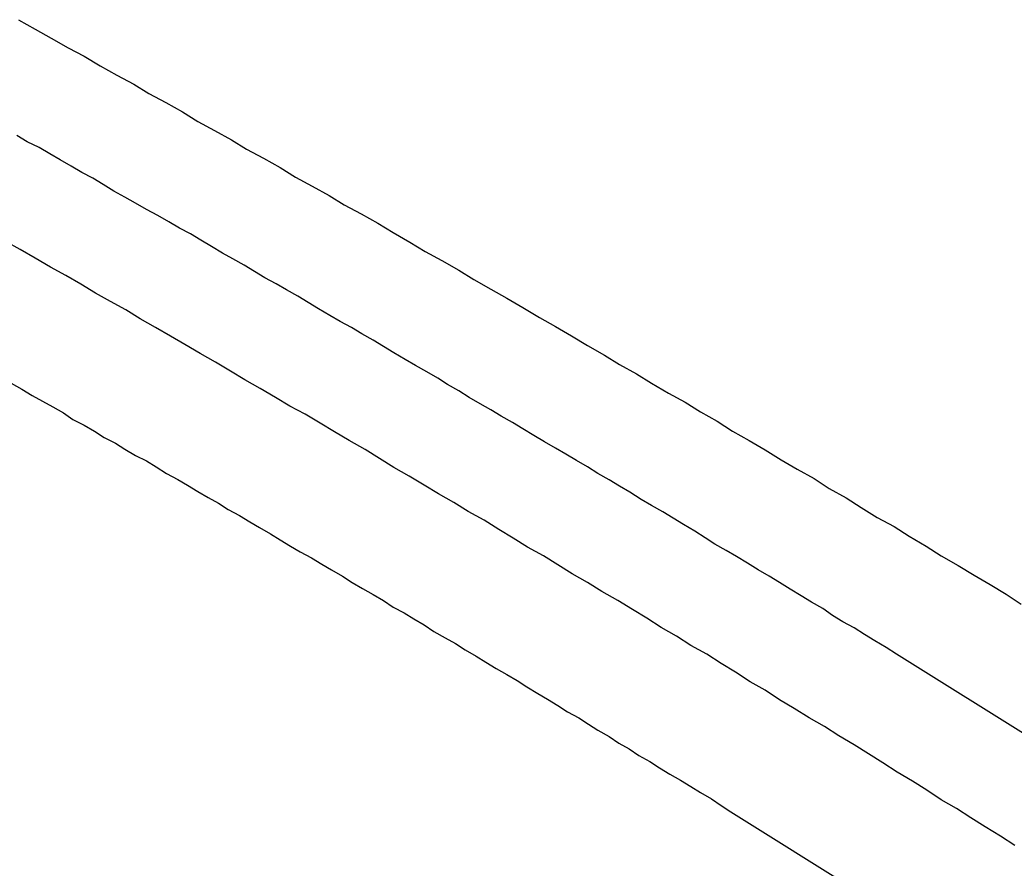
# Model space of a CAD drawing. Extents: x 1364363 to 1407445, y 538563 to 573342.
# Drawn here: x 1393823.1 to 1393950.4, y 548740.7 to 548849.4 of the extents above; entities that cross this region are included whole.
import ezdxf

# ---------------------------------------------------------------- set-up
doc = ezdxf.new("R2010")
doc.units = 0
for name, color, linetype in [('Exist Railroad Mainline', 7, 'Continuous'), ('Exist Railroad Siding', 7, 'Continuous'), ('Exist Railroad Spur', 7, 'Continuous')]:
    doc.layers.add(name, color=color, linetype=linetype)

msp = doc.modelspace()

# ---------------------------------------------------------------- linework, layer by layer
at = {"layer": 'Exist Railroad Mainline'}
for points in [[(1393935.35, 548768.07), (1393934.01, 548768.95), (1393932.58, 548769.77), (1393931.25, 548770.59), (1393929.91, 548771.46), (1393928.48, 548772.23), (1393927.15, 548773.05), (1393925.92, 548773.92), (1393924.48, 548774.74), (1393923.15, 548775.56), (1393921.71, 548776.43), (1393920.38, 548777.25), (1393919.05, 548778.07), (1393917.61, 548778.89), (1393916.28, 548779.76), (1393914.84, 548780.58), (1393913.51, 548781.35), (1393912.07, 548782.17), (1393910.84, 548782.99), (1393909.51, 548783.86), (1393908.08, 548784.68), (1393906.74, 548785.5), (1393905.41, 548786.32), (1393903.97, 548787.14), (1393902.64, 548787.91), (1393901.21, 548788.84), (1393899.87, 548789.61), (1393898.54, 548790.43), (1393897.11, 548791.25), (1393895.77, 548792.07), (1393894.34, 548792.89), (1393893, 548793.71), (1393891.67, 548794.48), (1393890.24, 548795.3), (1393888.9, 548796.12), (1393887.47, 548796.94), (1393886.14, 548797.76), (1393884.7, 548798.58), (1393883.37, 548799.4), (1393882.03, 548800.17), (1393880.6, 548800.99), (1393879.27, 548801.81), (1393877.83, 548802.63), (1393876.6, 548803.45), (1393875.17, 548804.27), (1393873.73, 548805.09), (1393872.4, 548805.86), (1393870.96, 548806.68), (1393869.63, 548807.5), (1393868.3, 548808.32), (1393866.86, 548809.14), (1393865.53, 548809.96), (1393864.09, 548810.73), (1393862.76, 548811.5), (1393861.32, 548812.32), (1393859.99, 548813.14), (1393858.66, 548813.96), (1393857.22, 548814.78), (1393855.89, 548815.54), (1393854.45, 548816.31), (1393853.12, 548817.13), (1393851.79, 548817.95), (1393850.35, 548818.77), (1393849.02, 548819.49), (1393847.59, 548820.31), (1393846.25, 548821.13), (1393844.92, 548821.95), (1393843.48, 548822.67), (1393842.15, 548823.49), (1393840.72, 548824.31), (1393839.28, 548825.08), (1393837.85, 548825.9), (1393836.51, 548826.67), (1393835.08, 548827.44), (1393833.74, 548828.26), (1393832.41, 548829.08), (1393830.98, 548829.8), (1393829.64, 548830.62), (1393828.21, 548831.44), (1393826.88, 548832.21), (1393825.54, 548833.03), (1393824, 548833.74), (1393822.67, 548834.56)], [(1393935.35, 548768.07), (1393934.01, 548768.95), (1393932.58, 548769.77), (1393931.25, 548770.59), (1393929.91, 548771.46), (1393928.48, 548772.23), (1393927.15, 548773.05), (1393925.92, 548773.92), (1393924.48, 548774.74), (1393923.15, 548775.56), (1393921.71, 548776.43), (1393920.38, 548777.25), (1393919.05, 548778.07), (1393917.61, 548778.89), (1393916.28, 548779.76), (1393914.84, 548780.58), (1393913.51, 548781.35), (1393912.07, 548782.17), (1393910.84, 548782.99), (1393909.51, 548783.86), (1393908.08, 548784.68), (1393906.74, 548785.5), (1393905.41, 548786.32), (1393903.97, 548787.14), (1393902.64, 548787.91), (1393901.21, 548788.84), (1393899.87, 548789.61), (1393898.54, 548790.43), (1393897.11, 548791.25), (1393895.77, 548792.07), (1393894.34, 548792.89), (1393893, 548793.71), (1393891.67, 548794.48), (1393890.24, 548795.3), (1393888.9, 548796.12), (1393887.47, 548796.94), (1393886.14, 548797.76), (1393884.7, 548798.58), (1393883.37, 548799.4), (1393882.03, 548800.17), (1393880.6, 548800.99), (1393879.27, 548801.81), (1393877.83, 548802.63), (1393876.6, 548803.45), (1393875.17, 548804.27), (1393873.73, 548805.09), (1393872.4, 548805.86), (1393870.96, 548806.68), (1393869.63, 548807.5), (1393868.3, 548808.32), (1393866.86, 548809.14), (1393865.53, 548809.96), (1393864.09, 548810.73), (1393862.76, 548811.5), (1393861.32, 548812.32), (1393859.99, 548813.14), (1393858.66, 548813.96), (1393857.22, 548814.78), (1393855.89, 548815.54), (1393854.45, 548816.31), (1393853.12, 548817.13), (1393851.79, 548817.95), (1393850.35, 548818.77), (1393849.02, 548819.49), (1393847.59, 548820.31), (1393846.25, 548821.13), (1393844.92, 548821.95), (1393843.48, 548822.67), (1393842.15, 548823.49), (1393840.72, 548824.31), (1393839.28, 548825.08), (1393837.85, 548825.9), (1393836.51, 548826.67), (1393835.08, 548827.44), (1393833.74, 548828.26), (1393832.41, 548829.08), (1393830.98, 548829.8), (1393829.64, 548830.62), (1393828.21, 548831.44), (1393826.88, 548832.21), (1393825.54, 548833.03), (1393824, 548833.74), (1393822.67, 548834.56)], [(1395635.23, 547703.8), (1395450.89, 547819.45), (1395078.41, 548052.19), (1394998.54, 548101.6), (1394616.12, 548341.82), (1393935.35, 548768.07)], [(1395635.23, 547703.8), (1395450.89, 547819.45), (1395078.41, 548052.19), (1394998.54, 548101.6), (1394616.12, 548341.82), (1393935.35, 548768.07)]]:
    msp.add_lwpolyline(points, dxfattribs=at)
at = {"layer": 'Exist Railroad Siding'}
msp.add_lwpolyline([(1393822.88, 548849.38), (1393825.03, 548848.2), (1393827.08, 548847.02), (1393829.23, 548845.79), (1393831.28, 548844.71), (1393833.33, 548843.48), (1393835.49, 548842.3), (1393837.64, 548841.13), (1393839.59, 548839.95), (1393841.74, 548838.77), (1393843.89, 548837.59), (1393845.84, 548836.36), (1393848, 548835.18), (1393850.15, 548834), (1393852.1, 548832.82), (1393854.25, 548831.64), (1393856.4, 548830.46), (1393858.35, 548829.23), (1393860.5, 548828.05), (1393862.66, 548826.87), (1393864.6, 548825.69), (1393866.76, 548824.52), (1393868.91, 548823.34), (1393870.86, 548822.11), (1393873.01, 548820.88), (1393874.96, 548819.7), (1393877.11, 548818.52), (1393879.27, 548817.29), (1393881.21, 548816.11), (1393883.37, 548814.88), (1393885.42, 548813.7), (1393887.47, 548812.52), (1393889.62, 548811.24), (1393891.67, 548810.06), (1393893.72, 548808.88), (1393895.77, 548807.65), (1393897.93, 548806.42), (1393899.87, 548805.19), (1393902.03, 548804.01), (1393903.97, 548802.83), (1393906.13, 548801.55), (1393908.28, 548800.37), (1393910.23, 548799.14), (1393912.38, 548797.96), (1393914.33, 548796.68), (1393916.48, 548795.45), (1393918.53, 548794.27), (1393920.58, 548792.99), (1393922.63, 548791.81), (1393924.79, 548790.58), (1393926.74, 548789.3), (1393928.89, 548788.12), (1393930.84, 548786.89), (1393932.89, 548785.61), (1393935.04, 548784.43), (1393936.99, 548783.2), (1393939.14, 548781.92), (1393941.09, 548780.69), (1393943.24, 548779.46), (1393945.29, 548778.22), (1393947.34, 548776.99), (1393949.39, 548775.76), (1393951.34, 548774.48)], dxfattribs=at)
msp.add_lwpolyline([(1393822.88, 548849.38), (1393825.03, 548848.2), (1393827.08, 548847.02), (1393829.23, 548845.79), (1393831.28, 548844.71), (1393833.33, 548843.48), (1393835.49, 548842.3), (1393837.64, 548841.13), (1393839.59, 548839.95), (1393841.74, 548838.77), (1393843.89, 548837.59), (1393845.84, 548836.36), (1393848, 548835.18), (1393850.15, 548834), (1393852.1, 548832.82), (1393854.25, 548831.64), (1393856.4, 548830.46), (1393858.35, 548829.23), (1393860.5, 548828.05), (1393862.66, 548826.87), (1393864.6, 548825.69), (1393866.76, 548824.52), (1393868.91, 548823.34), (1393870.86, 548822.11), (1393873.01, 548820.88), (1393874.96, 548819.7), (1393877.11, 548818.52), (1393879.27, 548817.29), (1393881.21, 548816.11), (1393883.37, 548814.88), (1393885.42, 548813.7), (1393887.47, 548812.52), (1393889.62, 548811.24), (1393891.67, 548810.06), (1393893.72, 548808.88), (1393895.77, 548807.65), (1393897.93, 548806.42), (1393899.87, 548805.19), (1393902.03, 548804.01), (1393903.97, 548802.83), (1393906.13, 548801.55), (1393908.28, 548800.37), (1393910.23, 548799.14), (1393912.38, 548797.96), (1393914.33, 548796.68), (1393916.48, 548795.45), (1393918.53, 548794.27), (1393920.58, 548792.99), (1393922.63, 548791.81), (1393924.79, 548790.58), (1393926.74, 548789.3), (1393928.89, 548788.12), (1393930.84, 548786.89), (1393932.89, 548785.61), (1393935.04, 548784.43), (1393936.99, 548783.2), (1393939.14, 548781.92), (1393941.09, 548780.69), (1393943.24, 548779.46), (1393945.29, 548778.22), (1393947.34, 548776.99), (1393949.39, 548775.76), (1393951.34, 548774.48)], dxfattribs=at)
at = {"layer": 'Exist Railroad Spur'}
for points in [[(1393950.52, 548743.57), (1393948.68, 548744.75), (1393946.73, 548745.93), (1393944.88, 548747.11), (1393943.04, 548748.29), (1393941.09, 548749.42), (1393939.24, 548750.65), (1393937.4, 548751.82), (1393935.45, 548752.95), (1393933.6, 548754.13), (1393931.76, 548755.31), (1393929.91, 548756.44), (1393927.97, 548757.62), (1393926.12, 548758.8), (1393924.17, 548759.92), (1393922.22, 548761.1), (1393920.38, 548762.23), (1393918.53, 548763.46), (1393916.59, 548764.54), (1393914.74, 548765.77), (1393912.89, 548766.9), (1393911.05, 548768.07), (1393909, 548769.2), (1393907.15, 548770.38), (1393905.21, 548771.51), (1393903.36, 548772.69), (1393901.51, 548773.82), (1393899.67, 548774.94), (1393897.62, 548776.12), (1393895.77, 548777.25), (1393893.82, 548778.38), (1393891.98, 548779.51), (1393890.13, 548780.69), (1393888.08, 548781.81), (1393886.24, 548782.94), (1393884.39, 548784.07), (1393882.55, 548785.25), (1393880.5, 548786.38), (1393878.65, 548787.5), (1393876.7, 548788.63), (1393874.86, 548789.76), (1393872.91, 548790.89), (1393870.96, 548792.02), (1393869.12, 548793.14), (1393867.27, 548794.32), (1393865.22, 548795.45), (1393863.37, 548796.58), (1393861.53, 548797.7), (1393859.58, 548798.83), (1393857.63, 548799.86), (1393855.79, 548800.99), (1393853.84, 548802.11), (1393851.89, 548803.24), (1393850.05, 548804.37), (1393848.1, 548805.5), (1393846.15, 548806.62), (1393844.2, 548807.75), (1393842.36, 548808.83), (1393840.41, 548809.96), (1393838.46, 548811.08), (1393836.62, 548812.21), (1393834.67, 548813.29), (1393832.72, 548814.37), (1393830.87, 548815.49), (1393828.93, 548816.62), (1393826.98, 548817.7), (1393825.03, 548818.83), (1393823.08, 548819.95), (1393821.24, 548820.98)], [(1393950.52, 548743.57), (1393948.68, 548744.75), (1393946.73, 548745.93), (1393944.88, 548747.11), (1393943.04, 548748.29), (1393941.09, 548749.42), (1393939.24, 548750.65), (1393937.4, 548751.82), (1393935.45, 548752.95), (1393933.6, 548754.13), (1393931.76, 548755.31), (1393929.91, 548756.44), (1393927.97, 548757.62), (1393926.12, 548758.8), (1393924.17, 548759.92), (1393922.22, 548761.1), (1393920.38, 548762.23), (1393918.53, 548763.46), (1393916.59, 548764.54), (1393914.74, 548765.77), (1393912.89, 548766.9), (1393911.05, 548768.07), (1393909, 548769.2), (1393907.15, 548770.38), (1393905.21, 548771.51), (1393903.36, 548772.69), (1393901.51, 548773.82), (1393899.67, 548774.94), (1393897.62, 548776.12), (1393895.77, 548777.25), (1393893.82, 548778.38), (1393891.98, 548779.51), (1393890.13, 548780.69), (1393888.08, 548781.81), (1393886.24, 548782.94), (1393884.39, 548784.07), (1393882.55, 548785.25), (1393880.5, 548786.38), (1393878.65, 548787.5), (1393876.7, 548788.63), (1393874.86, 548789.76), (1393872.91, 548790.89), (1393870.96, 548792.02), (1393869.12, 548793.14), (1393867.27, 548794.32), (1393865.22, 548795.45), (1393863.37, 548796.58), (1393861.53, 548797.7), (1393859.58, 548798.83), (1393857.63, 548799.86), (1393855.79, 548800.99), (1393853.84, 548802.11), (1393851.89, 548803.24), (1393850.05, 548804.37), (1393848.1, 548805.5), (1393846.15, 548806.62), (1393844.2, 548807.75), (1393842.36, 548808.83), (1393840.41, 548809.96), (1393838.46, 548811.08), (1393836.62, 548812.21), (1393834.67, 548813.29), (1393832.72, 548814.37), (1393830.87, 548815.49), (1393828.93, 548816.62), (1393826.98, 548817.7), (1393825.03, 548818.83), (1393823.08, 548819.95), (1393821.24, 548820.98)], [(1393821.95, 548802.83), (1393823.29, 548802.06), (1393824.62, 548801.24), (1393825.95, 548800.52), (1393827.29, 548799.76), (1393828.62, 548798.99), (1393829.85, 548798.17), (1393831.28, 548797.45), (1393832.62, 548796.68), (1393833.85, 548795.86), (1393835.28, 548795.14), (1393836.51, 548794.37), (1393837.85, 548793.55), (1393839.28, 548792.84), (1393840.51, 548792.07), (1393841.84, 548791.25), (1393843.28, 548790.48), (1393844.51, 548789.76), (1393845.84, 548788.94), (1393847.18, 548788.17), (1393848.51, 548787.45), (1393849.74, 548786.63), (1393851.17, 548785.86), (1393852.51, 548785.04), (1393853.74, 548784.33), (1393855.17, 548783.51), (1393856.4, 548782.74), (1393857.74, 548781.92), (1393858.97, 548781.2), (1393860.4, 548780.43), (1393861.73, 548779.61), (1393862.96, 548778.89), (1393864.4, 548778.07), (1393865.63, 548777.25), (1393866.96, 548776.48), (1393868.3, 548775.71), (1393869.63, 548774.94), (1393870.86, 548774.12), (1393872.29, 548773.36), (1393873.52, 548772.59), (1393874.86, 548771.82), (1393876.09, 548771), (1393877.52, 548770.18), (1393878.86, 548769.46), (1393880.09, 548768.64), (1393881.52, 548767.82), (1393882.75, 548767.05), (1393884.08, 548766.23), (1393885.42, 548765.46), (1393886.75, 548764.69), (1393887.98, 548763.87), (1393889.42, 548763.05), (1393890.65, 548762.33), (1393891.98, 548761.51), (1393893.21, 548760.69), (1393894.64, 548759.92), (1393895.88, 548759.1), (1393897.11, 548758.33), (1393898.54, 548757.51), (1393899.77, 548756.69), (1393901.1, 548755.93), (1393902.33, 548755.11), (1393903.77, 548754.34), (1393905, 548753.52), (1393906.33, 548752.7), (1393907.67, 548751.93), (1393909, 548751.11), (1393910.23, 548750.34), (1393911.66, 548749.52), (1393912.89, 548748.7), (1393914.12, 548747.88)], [(1393821.95, 548802.83), (1393823.29, 548802.06), (1393824.62, 548801.24), (1393825.95, 548800.52), (1393827.29, 548799.76), (1393828.62, 548798.99), (1393829.85, 548798.17), (1393831.28, 548797.45), (1393832.62, 548796.68), (1393833.85, 548795.86), (1393835.28, 548795.14), (1393836.51, 548794.37), (1393837.85, 548793.55), (1393839.28, 548792.84), (1393840.51, 548792.07), (1393841.84, 548791.25), (1393843.28, 548790.48), (1393844.51, 548789.76), (1393845.84, 548788.94), (1393847.18, 548788.17), (1393848.51, 548787.45), (1393849.74, 548786.63), (1393851.17, 548785.86), (1393852.51, 548785.04), (1393853.74, 548784.33), (1393855.17, 548783.51), (1393856.4, 548782.74), (1393857.74, 548781.92), (1393858.97, 548781.2), (1393860.4, 548780.43), (1393861.73, 548779.61), (1393862.96, 548778.89), (1393864.4, 548778.07), (1393865.63, 548777.25), (1393866.96, 548776.48), (1393868.3, 548775.71), (1393869.63, 548774.94), (1393870.86, 548774.12), (1393872.29, 548773.36), (1393873.52, 548772.59), (1393874.86, 548771.82), (1393876.09, 548771), (1393877.52, 548770.18), (1393878.86, 548769.46), (1393880.09, 548768.64), (1393881.52, 548767.82), (1393882.75, 548767.05), (1393884.08, 548766.23), (1393885.42, 548765.46), (1393886.75, 548764.69), (1393887.98, 548763.87), (1393889.42, 548763.05), (1393890.65, 548762.33), (1393891.98, 548761.51), (1393893.21, 548760.69), (1393894.64, 548759.92), (1393895.88, 548759.1), (1393897.11, 548758.33), (1393898.54, 548757.51), (1393899.77, 548756.69), (1393901.1, 548755.93), (1393902.33, 548755.11), (1393903.77, 548754.34), (1393905, 548753.52), (1393906.33, 548752.7), (1393907.67, 548751.93), (1393909, 548751.11), (1393910.23, 548750.34), (1393911.66, 548749.52), (1393912.89, 548748.7), (1393914.12, 548747.88)], [(1393914.12, 548747.88), (1394025.88, 548678.01), (1394562.4, 548342.8), (1394999.47, 548070.13), (1395265.42, 547900.86), (1395289.51, 547887.74), (1395331.03, 547866.67), (1395369.38, 547847.8), (1395433.46, 547814.69)], [(1393914.12, 548747.88), (1394025.88, 548678.01), (1394562.4, 548342.8), (1394999.47, 548070.13), (1395265.42, 547900.86), (1395289.51, 547887.74), (1395331.03, 547866.67), (1395369.38, 547847.8), (1395433.46, 547814.69)]]:
    msp.add_lwpolyline(points, dxfattribs=at)

doc.saveas('drawing.dxf')
